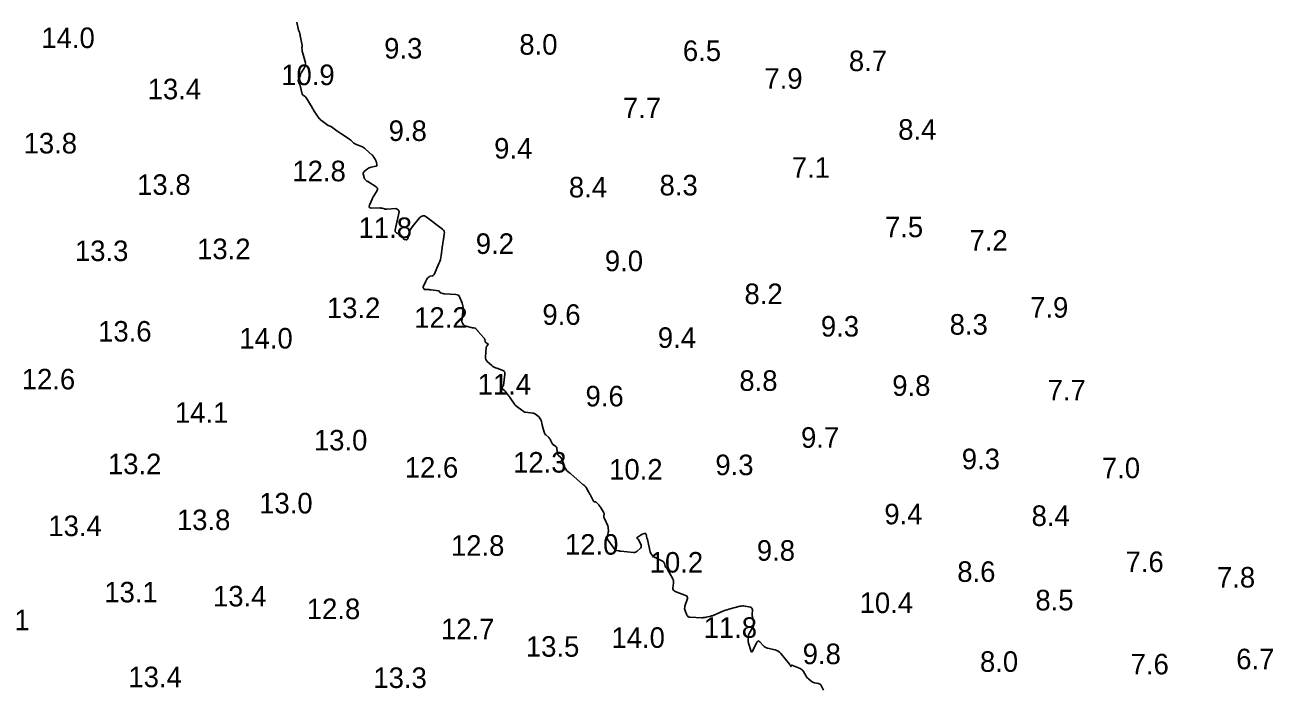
# Model space of a CAD drawing. Extents: x 815352 to 820877, y 582403 to 597439.
# Drawn here: x 818839.9 to 819143.8, y 594447.7 to 594609.3 of the extents above; entities that cross this region are included whole.
import ezdxf

# ---------------------------------------------------------------- set-up
doc = ezdxf.new("R2010")
doc.units = 0
doc.layers.add('V-CONT-EL12', color=7, linetype='Continuous')
doc.layers.add('V-TOPO-SOUN', color=7, linetype='Continuous')

msp = doc.modelspace()

# ---------------------------------------------------------------- linework, layer by layer
at = {"layer": 'V-CONT-EL12'}
msp.add_lwpolyline([(819034.37, 594447.41), (819033.81, 594448.57), (819033.69, 594448.76), (819033.54, 594448.91), (819033.35, 594449.02), (819033.14, 594449.09), (819032.18, 594449.27), (819031.97, 594449.32), (819031.76, 594449.4), (819031.57, 594449.5), (819031.39, 594449.63), (819030.68, 594450.18), (819030.52, 594450.33), (819030.37, 594450.49), (819030.23, 594450.66), (819030.11, 594450.85), (819029.48, 594451.97), (819029.33, 594452.21), (819029.14, 594452.4), (819028.92, 594452.57), (819028.66, 594452.69), (819026.64, 594453.51), (819026.6, 594453.52), (819026.57, 594453.52), (819026.55, 594453.49), (819026.53, 594453.46), (819026.49, 594453.28), (819026.48, 594453.24), (819026.46, 594453.23), (819026.44, 594453.23), (819026.42, 594453.26), (819026.22, 594453.53), (819026.18, 594453.59), (819026.13, 594453.64), (819026.09, 594453.7), (819026.05, 594453.75), (819023.94, 594456.4), (819023.66, 594456.7), (819023.35, 594456.94), (819022.99, 594457.12), (819022.6, 594457.25), (819020.76, 594457.67), (819020.46, 594457.76), (819020.19, 594457.89), (819019.93, 594458.06), (819019.7, 594458.28), (819018.83, 594459.22), (819018.63, 594459.39), (819018.44, 594459.43), (819018.28, 594459.33), (819018.13, 594459.11), (819017.2, 594457.08), (819017.05, 594456.83), (819016.91, 594456.76), (819016.79, 594456.85), (819016.67, 594457.12), (819016.14, 594458.85), (819016.08, 594459.05), (819016.05, 594459.25), (819016.03, 594459.46), (819016.03, 594459.66), (819016.07, 594460.5), (819016.09, 594460.7), (819016.14, 594460.9), (819016.21, 594461.09), (819016.3, 594461.27), (819017.19, 594462.75), (819017.25, 594462.87), (819017.3, 594462.99), (819017.33, 594463.12), (819017.35, 594463.25), (819017.39, 594463.79), (819017.4, 594463.92), (819017.39, 594464.05), (819017.37, 594464.18), (819017.34, 594464.31), (819017.1, 594465.11), (819017.05, 594465.29), (819017.02, 594465.47), (819017, 594465.65), (819017, 594465.83), (819017.04, 594467.01), (819017.02, 594467.24), (819016.93, 594467.43), (819016.78, 594467.56), (819016.56, 594467.63), (819015.28, 594467.9), (819014.99, 594467.95), (819014.69, 594467.96), (819014.4, 594467.93), (819014.1, 594467.87), (819011.29, 594467.15), (819010.88, 594467.04), (819010.47, 594466.91), (819010.07, 594466.76), (819009.67, 594466.6), (819007.69, 594465.73), (819007.5, 594465.65), (819007.31, 594465.58), (819007.11, 594465.52), (819006.92, 594465.47), (819005.9, 594465.22), (819005.81, 594465.21), (819005.72, 594465.19), (819005.64, 594465.17), (819005.55, 594465.16), (819005.08, 594465.1), (819005.06, 594465.1), (819005.03, 594465.09), (819005, 594465.09), (819004.98, 594465.09), (819004.87, 594465.08), (819004.85, 594465.08), (819004.82, 594465.08), (819004.79, 594465.08), (819004.77, 594465.08), (819001.9, 594465.18), (819001.63, 594465.22), (819001.41, 594465.33), (819001.23, 594465.5), (819001.1, 594465.73), (819000.67, 594466.8), (819000.59, 594467.07), (819000.55, 594467.34), (819000.57, 594467.61), (819000.64, 594467.88), (819001.26, 594469.74), (819001.27, 594469.78), (819001.27, 594469.82), (819001.27, 594469.86), (819001.26, 594469.9), (819001.18, 594470.13), (819001.17, 594470.15), (819001.17, 594470.16), (819001.17, 594470.17), (819001.17, 594470.18), (819001.18, 594470.24), (819001.18, 594470.25), (819001.18, 594470.26), (819001.18, 594470.27), (819001.17, 594470.28), (819001.15, 594470.32), (819001.14, 594470.33), (819001.13, 594470.34), (819001.12, 594470.35), (819001.11, 594470.36), (819001.05, 594470.41), (819001.03, 594470.42), (819001.02, 594470.43), (819001, 594470.43), (819000.98, 594470.44), (818998.23, 594471.46), (818997.98, 594471.6), (818997.81, 594471.78), (818997.72, 594472.02), (818997.71, 594472.31), (818997.84, 594473.56), (818997.84, 594473.87), (818997.81, 594474.17), (818997.72, 594474.46), (818997.59, 594474.74), (818996.48, 594476.69), (818996.43, 594476.77), (818996.37, 594476.85), (818996.32, 594476.92), (818996.26, 594476.99), (818996, 594477.27), (818995.95, 594477.34), (818995.9, 594477.42), (818995.86, 594477.5), (818995.83, 594477.59), (818995.64, 594478.3), (818995.59, 594478.44), (818995.52, 594478.56), (818995.42, 594478.66), (818995.29, 594478.74), (818993.18, 594479.84), (818992.82, 594480.08), (818992.53, 594480.38), (818992.32, 594480.73), (818992.19, 594481.14), (818991.53, 594484.09), (818991.52, 594484.12), (818991.51, 594484.15), (818991.49, 594484.18), (818991.48, 594484.21), (818991.4, 594484.32), (818991.38, 594484.35), (818991.37, 594484.38), (818991.36, 594484.41), (818991.35, 594484.44), (818991.16, 594485.38), (818991.12, 594485.51), (818991.05, 594485.58), (818990.95, 594485.61), (818990.82, 594485.58), (818990.25, 594485.39), (818990.11, 594485.33), (818989.97, 594485.27), (818989.84, 594485.2), (818989.71, 594485.11), (818988.97, 594484.58), (818988.92, 594484.54), (818988.9, 594484.49), (818988.92, 594484.45), (818988.97, 594484.4), (818989.22, 594484.22), (818989.28, 594484.17), (818989.34, 594484.12), (818989.38, 594484.05), (818989.41, 594483.98), (818989.93, 594482.7), (818989.99, 594482.47), (818989.98, 594482.27), (818989.89, 594482.08), (818989.73, 594481.9), (818988.96, 594481.25), (818988.77, 594481.11), (818988.55, 594481.01), (818988.32, 594480.97), (818988.08, 594480.97), (818985, 594481.28), (818984.87, 594481.3), (818984.74, 594481.31), (818984.61, 594481.33), (818984.48, 594481.35), (818983.97, 594481.43), (818983.85, 594481.46), (818983.75, 594481.51), (818983.65, 594481.59), (818983.57, 594481.68), (818981.85, 594484.05), (818981.75, 594484.23), (818981.69, 594484.41), (818981.67, 594484.6), (818981.7, 594484.8), (818981.93, 594485.76), (818981.96, 594485.9), (818981.98, 594486.04), (818981.99, 594486.18), (818981.99, 594486.32), (818981.96, 594486.89), (818981.95, 594487.03), (818981.93, 594487.17), (818981.89, 594487.3), (818981.83, 594487.43), (818980.94, 594489.38), (818980.9, 594489.49), (818980.87, 594489.61), (818980.86, 594489.72), (818980.86, 594489.84), (818980.92, 594490.32), (818980.92, 594490.44), (818980.9, 594490.55), (818980.87, 594490.66), (818980.81, 594490.76), (818980.03, 594491.99), (818979.93, 594492.13), (818979.83, 594492.27), (818979.73, 594492.4), (818979.62, 594492.53), (818979.02, 594493.18), (818978.97, 594493.22), (818978.92, 594493.26), (818978.86, 594493.28), (818978.8, 594493.29), (818978.53, 594493.31), (818978.47, 594493.33), (818978.42, 594493.35), (818978.37, 594493.39), (818978.34, 594493.44), (818977.6, 594494.89), (818977.5, 594495.1), (818977.39, 594495.3), (818977.28, 594495.5), (818977.17, 594495.7), (818976.55, 594496.79), (818976.51, 594496.84), (818976.48, 594496.9), (818976.43, 594496.95), (818976.39, 594497), (818976.15, 594497.24), (818976.12, 594497.27), (818976.1, 594497.29), (818976.07, 594497.31), (818976.03, 594497.33), (818975.91, 594497.4), (818975.87, 594497.42), (818975.84, 594497.44), (818975.81, 594497.46), (818975.79, 594497.48), (818972.88, 594500.06), (818972.79, 594500.14), (818972.69, 594500.22), (818972.59, 594500.3), (818972.49, 594500.38), (818972.08, 594500.67), (818971.98, 594500.75), (818971.89, 594500.83), (818971.81, 594500.93), (818971.75, 594501.03), (818971.48, 594501.49), (818971.42, 594501.6), (818971.36, 594501.72), (818971.31, 594501.84), (818971.26, 594501.96), (818970.62, 594503.67), (818970.56, 594503.81), (818970.48, 594503.94), (818970.39, 594504.06), (818970.29, 594504.16), (818969.83, 594504.57), (818969.73, 594504.68), (818969.65, 594504.8), (818969.6, 594504.94), (818969.57, 594505.08), (818969.47, 594506.26), (818969.44, 594506.42), (818969.38, 594506.56), (818969.29, 594506.68), (818969.17, 594506.78), (818968.61, 594507.14), (818968.48, 594507.24), (818968.37, 594507.36), (818968.28, 594507.48), (818968.2, 594507.63), (818967.89, 594508.33), (818967.81, 594508.5), (818967.71, 594508.65), (818967.6, 594508.79), (818967.47, 594508.91), (818966.76, 594509.55), (818966.61, 594509.7), (818966.49, 594509.87), (818966.39, 594510.06), (818966.32, 594510.27), (818965.9, 594511.98), (818965.87, 594512.08), (818965.85, 594512.17), (818965.82, 594512.27), (818965.8, 594512.37), (818965.67, 594512.86), (818965.66, 594512.9), (818965.65, 594512.94), (818965.64, 594512.97), (818965.62, 594513.01), (818965.58, 594513.15), (818965.56, 594513.18), (818965.55, 594513.22), (818965.53, 594513.25), (818965.51, 594513.28), (818965.24, 594513.76), (818965.18, 594513.85), (818965.11, 594513.93), (818965.04, 594514), (818964.96, 594514.07), (818964.23, 594514.62), (818964.08, 594514.72), (818963.91, 594514.8), (818963.74, 594514.86), (818963.56, 594514.89), (818961.83, 594515.07), (818961.66, 594515.1), (818961.5, 594515.16), (818961.34, 594515.23), (818961.2, 594515.33), (818960.61, 594515.8), (818960.48, 594515.9), (818960.36, 594516), (818960.23, 594516.1), (818960.1, 594516.2), (818959.59, 594516.58), (818959.46, 594516.68), (818959.35, 594516.79), (818959.24, 594516.91), (818959.15, 594517.03), (818958.05, 594518.63), (818957.95, 594518.78), (818957.84, 594518.94), (818957.73, 594519.09), (818957.62, 594519.24), (818957.11, 594519.93), (818957.03, 594520.03), (818956.94, 594520.13), (818956.85, 594520.21), (818956.75, 594520.29), (818956.25, 594520.67), (818956.2, 594520.72), (818956.17, 594520.77), (818956.16, 594520.84), (818956.16, 594520.91), (818956.22, 594521.28), (818956.23, 594521.31), (818956.24, 594521.34), (818956.26, 594521.37), (818956.28, 594521.39), (818956.39, 594521.47), (818956.41, 594521.49), (818956.43, 594521.51), (818956.44, 594521.54), (818956.45, 594521.57), (818956.77, 594524.38), (818956.76, 594524.71), (818956.66, 594524.98), (818956.46, 594525.18), (818956.16, 594525.33), (818954.79, 594525.79), (818954.46, 594525.91), (818954.15, 594526.07), (818953.85, 594526.26), (818953.58, 594526.47), (818952.5, 594527.4), (818952.27, 594527.64), (818952.11, 594527.92), (818952.03, 594528.23), (818952.03, 594528.57), (818952.25, 594530.85), (818952.26, 594530.95), (818952.29, 594531.04), (818952.34, 594531.12), (818952.4, 594531.2), (818952.67, 594531.51), (818952.72, 594531.58), (818952.72, 594531.65), (818952.69, 594531.71), (818952.63, 594531.76), (818952.21, 594532), (818952.12, 594532.06), (818952.05, 594532.14), (818952, 594532.23), (818951.97, 594532.33), (818951.87, 594532.81), (818951.83, 594532.93), (818951.79, 594533.04), (818951.73, 594533.14), (818951.65, 594533.23), (818950.22, 594534.83), (818950.16, 594534.9), (818950.09, 594534.96), (818950.04, 594535.03), (818949.98, 594535.11), (818949.72, 594535.42), (818949.67, 594535.47), (818949.61, 594535.51), (818949.55, 594535.54), (818949.48, 594535.55), (818949.18, 594535.59), (818949.11, 594535.6), (818949.04, 594535.62), (818948.96, 594535.63), (818948.89, 594535.65), (818947.07, 594536.15), (818946.97, 594536.19), (818946.87, 594536.24), (818946.79, 594536.32), (818946.71, 594536.4), (818946.45, 594536.79), (818946.4, 594536.89), (818946.36, 594537), (818946.34, 594537.11), (818946.34, 594537.22), (818946.59, 594540.22), (818946.6, 594540.59), (818946.57, 594540.95), (818946.49, 594541.3), (818946.38, 594541.65), (818945.84, 594543.03), (818945.68, 594543.33), (818945.46, 594543.56), (818945.17, 594543.7), (818944.83, 594543.76), (818942.11, 594543.91), (818942, 594543.92), (818941.88, 594543.93), (818941.77, 594543.96), (818941.66, 594543.99), (818941.1, 594544.16), (818941.05, 594544.19), (818941, 594544.22), (818940.97, 594544.26), (818940.93, 594544.31), (818940.82, 594544.52), (818940.79, 594544.57), (818940.75, 594544.6), (818940.71, 594544.63), (818940.65, 594544.64), (818938.85, 594544.88), (818938.69, 594544.9), (818938.52, 594544.91), (818938.35, 594544.92), (818938.18, 594544.92), (818937.29, 594544.92), (818937.24, 594544.93), (818937.19, 594544.95), (818937.15, 594544.98), (818937.12, 594545.02), (818936.96, 594545.27), (818936.95, 594545.29), (818936.94, 594545.32), (818936.93, 594545.34), (818936.92, 594545.37), (818936.89, 594545.48), (818936.88, 594545.5), (818936.88, 594545.53), (818936.89, 594545.56), (818936.9, 594545.58), (818937.51, 594546.99), (818937.55, 594547.08), (818937.6, 594547.16), (818937.64, 594547.25), (818937.69, 594547.33), (818937.92, 594547.68), (818937.96, 594547.74), (818938.01, 594547.79), (818938.06, 594547.84), (818938.11, 594547.89), (818938.34, 594548.08), (818938.4, 594548.12), (818938.46, 594548.15), (818938.53, 594548.18), (818938.6, 594548.2), (818939.19, 594548.32), (818939.3, 594548.36), (818939.39, 594548.41), (818939.47, 594548.49), (818939.53, 594548.6), (818940.73, 594551.25), (818940.93, 594551.74), (818941.09, 594552.23), (818941.22, 594552.74), (818941.3, 594553.26), (818941.6, 594555.71), (818941.65, 594556.06), (818941.7, 594556.41), (818941.75, 594556.76), (818941.8, 594557.11), (818942.03, 594558.5), (818942.05, 594558.83), (818941.98, 594559.13), (818941.83, 594559.4), (818941.59, 594559.63), (818937.65, 594562.61), (818937.21, 594562.86), (818936.79, 594562.91), (818936.39, 594562.76), (818936.02, 594562.41), (818934.3, 594560.31), (818934.09, 594560.02), (818933.91, 594559.72), (818933.76, 594559.4), (818933.63, 594559.06), (818933.04, 594557.21), (818933, 594557.12), (818932.94, 594557.07), (818932.87, 594557.04), (818932.77, 594557.04), (818932.36, 594557.1), (818932.27, 594557.12), (818932.19, 594557.17), (818932.13, 594557.23), (818932.09, 594557.32), (818931.91, 594557.78), (818931.86, 594557.88), (818931.79, 594557.97), (818931.71, 594558.05), (818931.62, 594558.11), (818930.42, 594558.75), (818930.22, 594558.89), (818930.1, 594559.07), (818930.05, 594559.28), (818930.07, 594559.52), (818931.07, 594563.85), (818931.08, 594563.92), (818931.07, 594563.99), (818931.04, 594564.06), (818931, 594564.12), (818930.75, 594564.39), (818930.72, 594564.42), (818930.68, 594564.46), (818930.63, 594564.49), (818930.59, 594564.51), (818930.41, 594564.61), (818930.36, 594564.63), (818930.31, 594564.65), (818930.26, 594564.65), (818930.21, 594564.65), (818928, 594564.52), (818927.86, 594564.51), (818927.72, 594564.52), (818927.58, 594564.54), (818927.44, 594564.58), (818926.88, 594564.73), (818926.74, 594564.76), (818926.6, 594564.79), (818926.45, 594564.8), (818926.31, 594564.8), (818924.29, 594564.78), (818923.98, 594564.82), (818923.81, 594564.94), (818923.76, 594565.16), (818923.83, 594565.46), (818924.45, 594566.94), (818924.57, 594567.22), (818924.71, 594567.5), (818924.86, 594567.77), (818925.01, 594568.03), (818925.67, 594569.07), (818925.79, 594569.31), (818925.79, 594569.54), (818925.69, 594569.74), (818925.48, 594569.91), (818923.38, 594571.21), (818923.29, 594571.27), (818923.19, 594571.34), (818923.1, 594571.42), (818923.02, 594571.5), (818922.69, 594571.84), (818922.62, 594571.93), (818922.56, 594572.03), (818922.51, 594572.13), (818922.48, 594572.25), (818922.31, 594573.08), (818922.3, 594573.25), (818922.33, 594573.41), (818922.41, 594573.54), (818922.53, 594573.66), (818923.37, 594574.32), (818923.57, 594574.46), (818923.77, 594574.56), (818923.99, 594574.65), (818924.22, 594574.71), (818925.4, 594574.94), (818925.53, 594574.98), (818925.62, 594575.06), (818925.66, 594575.17), (818925.64, 594575.32), (818925.5, 594575.95), (818925.45, 594576.1), (818925.4, 594576.26), (818925.33, 594576.4), (818925.26, 594576.54), (818924.91, 594577.14), (818924.81, 594577.28), (818924.71, 594577.41), (818924.6, 594577.54), (818924.48, 594577.65), (818922.78, 594579.2), (818922.57, 594579.37), (818922.34, 594579.52), (818922.1, 594579.65), (818921.85, 594579.76), (818920.63, 594580.21), (818920.46, 594580.28), (818920.31, 594580.37), (818920.17, 594580.47), (818920.03, 594580.58), (818919.51, 594581.08), (818919.38, 594581.2), (818919.24, 594581.31), (818919.1, 594581.42), (818918.96, 594581.52), (818916.82, 594582.92), (818916.58, 594583.09), (818916.33, 594583.26), (818916.09, 594583.43), (818915.85, 594583.6), (818914.53, 594584.56), (818914.47, 594584.6), (818914.41, 594584.63), (818914.35, 594584.66), (818914.28, 594584.69), (818914.02, 594584.77), (818913.96, 594584.79), (818913.89, 594584.82), (818913.83, 594584.85), (818913.78, 594584.89), (818912.1, 594586.09), (818911.98, 594586.18), (818911.87, 594586.27), (818911.77, 594586.38), (818911.67, 594586.49), (818911.3, 594586.94), (818911.21, 594587.06), (818911.12, 594587.18), (818911.04, 594587.3), (818910.96, 594587.42), (818910.34, 594588.4), (818910.21, 594588.6), (818910.08, 594588.81), (818909.95, 594589.01), (818909.83, 594589.22), (818908.32, 594591.74), (818908.26, 594591.83), (818908.19, 594591.9), (818908.11, 594591.97), (818908.02, 594592.02), (818907.65, 594592.23), (818907.56, 594592.28), (818907.5, 594592.35), (818907.45, 594592.44), (818907.41, 594592.53), (818906.91, 594594.58), (818906.87, 594594.71), (818906.83, 594594.84), (818906.78, 594594.97), (818906.72, 594595.1), (818906.49, 594595.59), (818906.45, 594595.72), (818906.44, 594595.84), (818906.46, 594595.96), (818906.51, 594596.08), (818906.88, 594596.7), (818906.92, 594596.78), (818906.95, 594596.86), (818906.97, 594596.94), (818906.99, 594597.03), (818907.03, 594597.38), (818907.04, 594597.47), (818907.07, 594597.55), (818907.1, 594597.63), (818907.15, 594597.7), (818907.88, 594598.81), (818907.94, 594598.91), (818908, 594599.01), (818908.05, 594599.12), (818908.09, 594599.22), (818908.24, 594599.67), (818908.27, 594599.78), (818908.28, 594599.89), (818908.27, 594600), (818908.25, 594600.11), (818907.49, 594602.69), (818907.46, 594602.81), (818907.44, 594602.93), (818907.42, 594603.05), (818907.41, 594603.17), (818907.38, 594603.82), (818907.38, 594603.86), (818907.38, 594603.91), (818907.39, 594603.95), (818907.39, 594603.99), (818907.43, 594604.15), (818907.43, 594604.19), (818907.44, 594604.23), (818907.43, 594604.27), (818907.43, 594604.31), (818907.01, 594606.35), (818906.98, 594606.48), (818906.95, 594606.62), (818906.93, 594606.75), (818906.9, 594606.89), (818906.76, 594607.62), (818906.75, 594607.65), (818906.74, 594607.69), (818906.72, 594607.73), (818906.7, 594607.76), (818906.6, 594607.89), (818906.57, 594607.92), (818906.56, 594607.96), (818906.54, 594608), (818906.53, 594608.04), (818906.16, 594610.01)], dxfattribs=at)

# ---------------------------------------------------------------- texts
at = {"layer": 'V-TOPO-SOUN'}
for s, p in [('14.0 ', (818843.91, 594603.72)), ('9.3', (818927.39, 594601.16)), ('8.0', (818960.3, 594602.11)), ('6.5', (819000.13, 594600.57)), ('8.7', (819040.55, 594598.11)), ('10.9 ', (818902.32, 594594.7)), ('7.9', (819019.98, 594593.81)), ('13.4 ', (818869.8, 594591.25)), ('7.7', (818985.53, 594586.66)), ('9.8', (818928.48, 594581.11)), ('8.4', (819052.56, 594581.41)), ('13.8 ', (818839.59, 594578.06)), ('9.4', (818954.17, 594576.82)), ('12.8 ', (818905.04, 594571.3)), ('7.1', (819026.65, 594572.16)), ('13.8 ', (818867.24, 594567.99)), ('8.4', (818972.37, 594567.37)), ('8.3', (818994.45, 594567.86)), ('11.8 ', (818921.15, 594557.49)), ('7.5', (819049.34, 594557.69)), ('7.2', (819069.91, 594554.41)), ('13.3 ', (818852.09, 594551.88)), ('13.2 ', (818881.84, 594552.34)), ('9.2', (818949.7, 594553.62)), ('9.0', (818981.13, 594549.42)), ('8.2', (819015.12, 594541.41)), ('13.2 ', (818913.44, 594538)), ('9.6', (818965.92, 594536.36)), ('7.9', (819084.68, 594538.1)), ('12.2 ', (818934.7, 594535.64)), ('9.3', (819033.73, 594533.51)), ('8.3', (819065.09, 594533.97)), ('13.6 ', (818857.74, 594532.29)), ('14.0 ', (818892.11, 594530.59)), ('9.4', (818994.03, 594530.75)), ('12.6 ', (818839.14, 594520.65)), ('11.4 ', (818950.15, 594519.4)), ('8.8', (819013.88, 594520.29)), ('9.8', (819051.11, 594519.07)), ('7.7', (819088.94, 594517.96)), ('9.6', (818976.42, 594516.51)), ('14.1 ', (818876.44, 594512.51)), ('13.0 ', (818910.28, 594505.79)), ('9.7', (819028.9, 594506.44)), ('13.2 ', (818860.12, 594500.01)), ('12.3 ', (818958.78, 594500.4)), ('9.3', (819008.04, 594499.78)), ('9.3', (819068.04, 594501.22)), ('12.6 ', (818932.41, 594499.16)), ('10.2 ', (818982.17, 594498.7)), ('7.0', (819102.16, 594499.03)), ('13.0 ', (818896.96, 594490.46)), ('9.4', (819049.18, 594487.81)), ('8.4', (819085.04, 594487.41)), ('13.4 ', (818845.62, 594484.95)), ('13.8 ', (818876.92, 594486.4)), ('12.8 ', (818943.65, 594480.16)), ('12.0 ', (818971.41, 594480.42)), ('9.8', (819018.14, 594478.95)), ('10.2 ', (818992.05, 594476.06)), ('7.6', (819107.92, 594476.19)), ('8.6', (819066.94, 594473.8)), ('7.8', (819130.18, 594472.42)), ('13.1 ', (818859.24, 594468.81)), ('13.4 ', (818885.71, 594467.83)), ('10.4 ', (819043.16, 594466.22)), ('8.5', (819085.96, 594466.87)), ('12.8 ', (818908.55, 594464.74)), ('12.1 ', (818828.08, 594462.05)), ('11.8 ', (819005.17, 594460.18)), ('12.7 ', (818941.23, 594459.85)), ('14.0 ', (818982.73, 594457.75)), ('13.5 ', (818961.9, 594455.59)), ('9.8', (819029.3, 594453.78)), ('8.0', (819072.47, 594451.91)), ('7.6', (819109.16, 594451.29)), ('6.7', (819134.87, 594452.54)), ('13.4 ', (818865.11, 594448.17)), ('13.3 ', (818924.76, 594447.98))]:
    msp.add_text(s, height=5, dxfattribs=at).set_placement(p)

doc.saveas('drawing.dxf')
